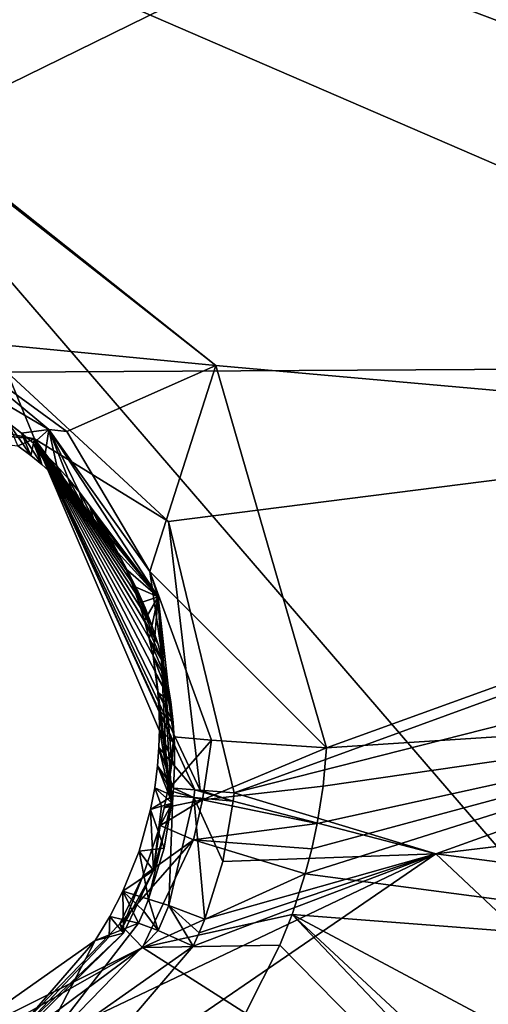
# Model space of a CAD drawing. Header units: millimetres. Extents: x -147 to 294, y -82 to 275.
# Tile 548 of 609: x 248.62 to 251.24, y 256.4 to 261.91. Entities that reach past the tile are written whole.
import ezdxf

# ---------------------------------------------------------------- set-up
doc = ezdxf.new("R2010")
doc.units = ezdxf.units.MM
doc.header["$LTSCALE"] = 67.506716
for name, color, linetype in [('1575', 7, 'CONTINUOUS'), ('1576', 7, 'CONTINUOUS'), ('1577', 7, 'CONTINUOUS'), ('1593', 7, 'CONTINUOUS'), ('1655', 7, 'CONTINUOUS'), ('1659', 7, 'CONTINUOUS'), ('1660', 7, 'CONTINUOUS'), ('1661', 7, 'CONTINUOUS'), ('1662', 7, 'CONTINUOUS'), ('2103', 7, 'CONTINUOUS'), ('2113', 7, 'CONTINUOUS'), ('2114', 7, 'CONTINUOUS'), ('2115', 7, 'CONTINUOUS'), ('2116', 7, 'CONTINUOUS'), ('2117', 7, 'CONTINUOUS'), ('2118', 7, 'CONTINUOUS'), ('2119', 7, 'CONTINUOUS'), ('2123', 7, 'CONTINUOUS'), ('2124', 7, 'CONTINUOUS'), ('2125', 7, 'CONTINUOUS'), ('2126', 7, 'CONTINUOUS'), ('2128', 7, 'CONTINUOUS'), ('2129', 7, 'CONTINUOUS'), ('2134', 7, 'CONTINUOUS'), ('3800', 7, 'CONTINUOUS'), ('498', 7, 'CONTINUOUS'), ('501', 7, 'CONTINUOUS'), ('871', 7, 'CONTINUOUS')]:
    doc.layers.add(name, color=color, linetype=linetype)

msp = doc.modelspace()

# ---------------------------------------------------------------- linework, layer by layer
at = {"layer": '1575', "linetype": 'CONTINUOUS'}
for points in [[(248.6859, 259.4705, -6.734), (248.6139, 259.5248, -6.726), (248.5612, 259.6517, -7.3671), (248.6859, 259.4705, -6.734)], [(248.6343, 259.5951, -7.3768), (248.6859, 259.4705, -6.734), (248.5612, 259.6517, -7.3671), (248.6343, 259.5951, -7.3768)], [(248.7468, 259.4204, -6.7406), (248.6859, 259.4705, -6.734), (248.6343, 259.5951, -7.3768), (248.7468, 259.4204, -6.7406)], [(248.7003, 259.5392, -7.3855), (248.7468, 259.4204, -6.7406), (248.6343, 259.5951, -7.3768), (248.7003, 259.5392, -7.3855)], [(248.8069, 259.367, -6.747), (248.7468, 259.4204, -6.7406), (248.7003, 259.5392, -7.3855), (248.8069, 259.367, -6.747)], [(248.7663, 259.4782, -7.3941), (248.8069, 259.367, -6.747), (248.7003, 259.5392, -7.3855), (248.7663, 259.4782, -7.3941)], [(248.8661, 259.31, -6.7531), (248.8069, 259.367, -6.747), (248.7663, 259.4782, -7.3941), (248.8661, 259.31, -6.7531)], [(248.8314, 259.4124, -7.4027), (248.8661, 259.31, -6.7531), (248.7663, 259.4782, -7.3941), (248.8314, 259.4124, -7.4027)], [(248.9243, 259.2492, -6.759), (248.8661, 259.31, -6.7531), (248.8314, 259.4124, -7.4027), (248.9243, 259.2492, -6.759)], [(248.8948, 259.3421, -7.411), (248.9243, 259.2492, -6.759), (248.8314, 259.4124, -7.4027), (248.8948, 259.3421, -7.411)], [(248.9815, 259.1845, -6.7646), (248.9243, 259.2492, -6.759), (248.8948, 259.3421, -7.411), (248.9815, 259.1845, -6.7646)], [(248.9564, 259.2672, -7.4191), (248.9815, 259.1845, -6.7646), (248.8948, 259.3421, -7.411), (248.9564, 259.2672, -7.4191)], [(249.037, 259.1161, -6.7699), (248.9815, 259.1845, -6.7646), (248.9564, 259.2672, -7.4191), (249.037, 259.1161, -6.7699)], [(249.0157, 259.1876, -7.4269), (249.037, 259.1161, -6.7699), (248.9564, 259.2672, -7.4191), (249.0157, 259.1876, -7.4269)], [(249.0907, 259.044, -6.7747), (249.037, 259.1161, -6.7699), (249.0157, 259.1876, -7.4269), (249.0907, 259.044, -6.7747)], [(249.1424, 258.968, -6.7792), (249.0907, 259.044, -6.7747), (249.0157, 259.1876, -7.4269), (249.1424, 258.968, -6.7792)], [(249.0717, 259.1044, -7.4342), (249.1424, 258.968, -6.7792), (249.0157, 259.1876, -7.4269), (249.0717, 259.1044, -7.4342)], [(249.1919, 258.8875, -6.7832), (249.1424, 258.968, -6.7792), (249.0717, 259.1044, -7.4342), (249.1919, 258.8875, -6.7832)], [(249.1238, 259.0182, -7.441), (249.1919, 258.8875, -6.7832), (249.0717, 259.1044, -7.4342), (249.1238, 259.0182, -7.441)], [(249.2392, 258.8025, -6.7868), (249.1919, 258.8875, -6.7832), (249.1238, 259.0182, -7.441), (249.2392, 258.8025, -6.7868)], [(249.1721, 258.929, -7.4473), (249.2392, 258.8025, -6.7868), (249.1238, 259.0182, -7.441), (249.1721, 258.929, -7.4473)], [(249.2838, 258.7129, -6.7899), (249.2392, 258.8025, -6.7868), (249.1721, 258.929, -7.4473), (249.2838, 258.7129, -6.7899)], [(249.2162, 258.837, -7.4531), (249.2838, 258.7129, -6.7899), (249.1721, 258.929, -7.4473), (249.2162, 258.837, -7.4531)], [(249.325, 258.6191, -6.7923), (249.2838, 258.7129, -6.7899), (249.2162, 258.837, -7.4531), (249.325, 258.6191, -6.7923)], [(249.256, 258.7425, -7.4582), (249.325, 258.6191, -6.7923), (249.2162, 258.837, -7.4531), (249.256, 258.7425, -7.4582)], [(249.3625, 258.5213, -6.7942), (249.325, 258.6191, -6.7923), (249.256, 258.7425, -7.4582), (249.3625, 258.5213, -6.7942)], [(249.2912, 258.646, -7.4628), (249.3625, 258.5213, -6.7942), (249.256, 258.7425, -7.4582), (249.2912, 258.646, -7.4628)], [(249.3959, 258.4195, -6.7953), (249.3625, 258.5213, -6.7942), (249.2912, 258.646, -7.4628), (249.3959, 258.4195, -6.7953)], [(249.3217, 258.5482, -7.4667), (249.3959, 258.4195, -6.7953), (249.2912, 258.646, -7.4628), (249.3217, 258.5482, -7.4667)], [(249.4249, 258.3143, -6.7957), (249.3959, 258.4195, -6.7953), (249.3217, 258.5482, -7.4667), (249.4249, 258.3143, -6.7957)], [(249.3476, 258.4492, -7.47), (249.4249, 258.3143, -6.7957), (249.3217, 258.5482, -7.4667), (249.3476, 258.4492, -7.47)], [(249.4491, 258.2057, -6.7954), (249.4249, 258.3143, -6.7957), (249.3476, 258.4492, -7.47), (249.4491, 258.2057, -6.7954)], [(249.3687, 258.3491, -7.4727), (249.4491, 258.2057, -6.7954), (249.3476, 258.4492, -7.47), (249.3687, 258.3491, -7.4727)], [(249.468, 258.094, -6.7942), (249.4491, 258.2057, -6.7954), (249.3687, 258.3491, -7.4727), (249.468, 258.094, -6.7942)], [(249.385, 258.2481, -7.4748), (249.468, 258.094, -6.7942), (249.3687, 258.3491, -7.4727), (249.385, 258.2481, -7.4748)], [(249.3963, 258.1463, -7.4762), (249.468, 258.094, -6.7942), (249.385, 258.2481, -7.4748), (249.3963, 258.1463, -7.4762)], [(249.4813, 257.9786, -6.7922), (249.468, 258.094, -6.7942), (249.3963, 258.1463, -7.4762), (249.4813, 257.9786, -6.7922)], [(249.4029, 258.0439, -7.477), (249.4813, 257.9786, -6.7922), (249.3963, 258.1463, -7.4762), (249.4029, 258.0439, -7.477)], [(249.4886, 257.8593, -6.7892), (249.4813, 257.9786, -6.7922), (249.4029, 258.0439, -7.477), (249.4886, 257.8593, -6.7892)], [(249.4046, 257.9411, -7.4771), (249.4886, 257.8593, -6.7892), (249.4029, 258.0439, -7.477), (249.4046, 257.9411, -7.4771)], [(249.4016, 257.8386, -7.4766), (249.4894, 257.7365, -6.7853), (249.4046, 257.9411, -7.4771), (249.4016, 257.8386, -7.4766)], [(249.4894, 257.7365, -6.7853), (249.4886, 257.8593, -6.7892), (249.4046, 257.9411, -7.4771), (249.4894, 257.7365, -6.7853)], [(249.3938, 257.737, -7.4755), (249.4834, 257.6111, -6.7803), (249.4016, 257.8386, -7.4766), (249.3938, 257.737, -7.4755)], [(249.4834, 257.6111, -6.7803), (249.4894, 257.7365, -6.7853), (249.4016, 257.8386, -7.4766), (249.4834, 257.6111, -6.7803)], [(249.4798, 257.5697, -6.7784), (249.4834, 257.6111, -6.7803), (249.3938, 257.737, -7.4755), (249.4798, 257.5697, -6.7784)]]:
    msp.add_3dface(points, dxfattribs=at)
at = {"layer": '1576', "linetype": 'CONTINUOUS'}
for points in [[(246.6046, 259.758, -6.2003), (248.7071, 259.5648, -6.4837), (246.5809, 259.9921, -6.094), (246.6046, 259.758, -6.2003)], [(246.5809, 259.9921, -6.094), (248.7071, 259.5648, -6.4837), (248.5546, 259.9359, -6.359), (246.5809, 259.9921, -6.094)], [(248.5546, 259.9359, -6.359), (248.7071, 259.5648, -6.4837), (249.4559, 259.1015, -6.478), (248.5546, 259.9359, -6.359)], [(248.6139, 259.5248, -6.726), (248.7071, 259.5648, -6.4837), (246.6046, 259.758, -6.2003), (248.6139, 259.5248, -6.726)], [(248.6139, 259.5248, -6.726), (248.6859, 259.4705, -6.734), (248.7071, 259.5648, -6.4837), (248.6139, 259.5248, -6.726)], [(248.6859, 259.4705, -6.734), (248.7468, 259.4204, -6.7406), (248.7071, 259.5648, -6.4837), (248.6859, 259.4705, -6.734)], [(248.7468, 259.4204, -6.7406), (248.8069, 259.367, -6.747), (248.7071, 259.5648, -6.4837), (248.7468, 259.4204, -6.7406)], [(248.8069, 259.367, -6.747), (248.8661, 259.31, -6.7531), (248.7071, 259.5648, -6.4837), (248.8069, 259.367, -6.747)], [(248.8661, 259.31, -6.7531), (248.9243, 259.2492, -6.759), (248.7071, 259.5648, -6.4837), (248.8661, 259.31, -6.7531)], [(248.9243, 259.2492, -6.759), (248.9815, 259.1845, -6.7646), (248.7071, 259.5648, -6.4837), (248.9243, 259.2492, -6.759)], [(248.9815, 259.1845, -6.7646), (249.037, 259.1161, -6.7699), (248.7071, 259.5648, -6.4837), (248.9815, 259.1845, -6.7646)], [(249.037, 259.1161, -6.7699), (249.0907, 259.044, -6.7747), (248.7071, 259.5648, -6.4837), (249.037, 259.1161, -6.7699)], [(249.0907, 259.044, -6.7747), (249.1424, 258.968, -6.7792), (248.7071, 259.5648, -6.4837), (249.0907, 259.044, -6.7747)], [(249.1424, 258.968, -6.7792), (249.1919, 258.8875, -6.7832), (248.7071, 259.5648, -6.4837), (249.1424, 258.968, -6.7792)], [(249.1919, 258.8875, -6.7832), (249.2392, 258.8025, -6.7868), (248.7071, 259.5648, -6.4837), (249.1919, 258.8875, -6.7832)], [(249.2392, 258.8025, -6.7868), (249.2838, 258.7129, -6.7899), (248.7071, 259.5648, -6.4837), (249.2392, 258.8025, -6.7868)], [(249.2838, 258.7129, -6.7899), (249.325, 258.6191, -6.7923), (248.7071, 259.5648, -6.4837), (249.2838, 258.7129, -6.7899)], [(249.325, 258.6191, -6.7923), (249.3625, 258.5213, -6.7942), (248.7071, 259.5648, -6.4837), (249.325, 258.6191, -6.7923)], [(249.3625, 258.5213, -6.7942), (249.3959, 258.4195, -6.7953), (248.7071, 259.5648, -6.4837), (249.3625, 258.5213, -6.7942)], [(249.3959, 258.4195, -6.7953), (249.4249, 258.3143, -6.7957), (248.7071, 259.5648, -6.4837), (249.3959, 258.4195, -6.7953)], [(249.4249, 258.3143, -6.7957), (249.4491, 258.2057, -6.7954), (248.7071, 259.5648, -6.4837), (249.4249, 258.3143, -6.7957)], [(249.4491, 258.2057, -6.7954), (249.468, 258.094, -6.7942), (248.7071, 259.5648, -6.4837), (249.4491, 258.2057, -6.7954)], [(249.468, 258.094, -6.7942), (249.4813, 257.9786, -6.7922), (248.7071, 259.5648, -6.4837), (249.468, 258.094, -6.7942)], [(249.4813, 257.9786, -6.7922), (249.4886, 257.8593, -6.7892), (248.7071, 259.5648, -6.4837), (249.4813, 257.9786, -6.7922)], [(249.4886, 257.8593, -6.7892), (249.4894, 257.7365, -6.7853), (248.7071, 259.5648, -6.4837), (249.4886, 257.8593, -6.7892)], [(248.7071, 259.5648, -6.4837), (249.4894, 257.7365, -6.7853), (249.6023, 257.6036, -6.5811), (248.7071, 259.5648, -6.4837)], [(248.7071, 259.5648, -6.4837), (249.6311, 257.6015, -6.5624), (249.4559, 259.1015, -6.478), (248.7071, 259.5648, -6.4837)], [(249.6311, 257.6015, -6.5624), (248.7071, 259.5648, -6.4837), (249.6023, 257.6036, -6.5811), (249.6311, 257.6015, -6.5624)], [(249.6311, 257.6015, -6.5624), (249.821, 257.5862, -6.5257), (249.4559, 259.1015, -6.478), (249.6311, 257.6015, -6.5624)], [(249.4894, 257.7365, -6.7853), (249.4834, 257.6111, -6.7803), (249.6023, 257.6036, -6.5811), (249.4894, 257.7365, -6.7853)]]:
    msp.add_3dface(points, dxfattribs=at)
at = {"layer": '1577', "linetype": 'CONTINUOUS'}
for points in [[(238.3255, 266.7913, -5.278), (248.5546, 259.9359, -6.359), (256.3827, 259.9812, -7.5037), (238.3255, 266.7913, -5.278)], [(239.2693, 266.7822, -5.3778), (238.3255, 266.7913, -5.278), (256.3827, 259.9812, -7.5037), (239.2693, 266.7822, -5.3778)], [(263.372, 263.6151, -8.6753), (239.2693, 266.7822, -5.3778), (256.3827, 259.9812, -7.5037), (263.372, 263.6151, -8.6753)], [(248.5546, 259.9359, -6.359), (249.4559, 259.1015, -6.478), (256.3827, 259.9812, -7.5037), (248.5546, 259.9359, -6.359)], [(249.4559, 259.1015, -6.478), (249.821, 257.5862, -6.5257), (256.3827, 259.9812, -7.5037), (249.4559, 259.1015, -6.478)]]:
    msp.add_3dface(points, dxfattribs=at)
at = {"layer": '1593', "linetype": 'CONTINUOUS'}
for points in [[(252.9842, 258.0082, -9.3068), (254.4395, 256.5752, -9.5397), (250.2187, 257.1338, -8.9054), (252.9842, 258.0082, -9.3068)], [(254.4395, 256.5752, -9.5397), (250.1452, 256.9063, -8.8959), (250.2187, 257.1338, -8.9054), (254.4395, 256.5752, -9.5397)], [(250.1452, 256.9063, -8.8959), (256.8515, 249.8367, -10.1727), (250.0771, 256.7341, -8.8871), (250.1452, 256.9063, -8.8959)], [(256.8515, 249.8367, -10.1727), (250.1452, 256.9063, -8.8959), (257.6261, 249.9563, -10.3043), (256.8515, 249.8367, -10.1727)], [(255.328, 254.1385, -9.7346), (250.1452, 256.9063, -8.8959), (254.4395, 256.5752, -9.5397), (255.328, 254.1385, -9.7346)], [(250.1452, 256.9063, -8.8959), (255.328, 254.1385, -9.7346), (257.6261, 249.9563, -10.3043), (250.1452, 256.9063, -8.8959)], [(250.0771, 256.7341, -8.8871), (256.8515, 249.8367, -10.1727), (249.8843, 256.3539, -8.8624), (250.0771, 256.7341, -8.8871)]]:
    msp.add_3dface(points, dxfattribs=at)
at = {"layer": '1655', "linetype": 'CONTINUOUS'}
for points in [[(256.9154, 259.3882, -7.584), (250.9478, 257.2442, -6.6859), (256.2568, 257.8882, -7.4836), (256.9154, 259.3882, -7.584)], [(256.2568, 257.8882, -7.4836), (250.9478, 257.2442, -6.6859), (255.5892, 256.6393, -7.3914), (256.2568, 257.8882, -7.4836)], [(238.6112, 251.3668, -5.2036), (255.3359, 253.1219, -7.4361), (250.9478, 257.2442, -6.6859), (238.6112, 251.3668, -5.2036)], [(238.6112, 251.3668, -5.2036), (250.9478, 257.2442, -6.6859), (248.7419, 255.7326, -6.3852), (238.6112, 251.3668, -5.2036)], [(248.7419, 255.7326, -6.3852), (250.9478, 257.2442, -6.6859), (249.5933, 256.7291, -6.4959), (248.7419, 255.7326, -6.3852)], [(249.5933, 256.7291, -6.4959), (250.9478, 257.2442, -6.6859), (249.6271, 256.8045, -6.5003), (249.5933, 256.7291, -6.4959)], [(249.6271, 256.8045, -6.5003), (250.9478, 257.2442, -6.6859), (249.6584, 256.8808, -6.5044), (249.6271, 256.8045, -6.5003)], [(250.9478, 257.2442, -6.6859), (255.3359, 253.1219, -7.4361), (255.5892, 256.6393, -7.3914), (250.9478, 257.2442, -6.6859)]]:
    msp.add_3dface(points, dxfattribs=at)
at = {"layer": '1659', "linetype": 'CONTINUOUS'}
for points in [[(256.3827, 259.9812, -7.5037), (249.821, 257.5862, -6.5257), (256.9154, 259.3882, -7.584), (256.3827, 259.9812, -7.5037)], [(249.821, 257.5862, -6.5257), (250.9478, 257.2442, -6.6859), (256.9154, 259.3882, -7.584), (249.821, 257.5862, -6.5257)], [(249.8167, 257.5393, -6.5251), (250.9478, 257.2442, -6.6859), (249.821, 257.5862, -6.5257), (249.8167, 257.5393, -6.5251)], [(249.7593, 257.2022, -6.5175), (250.9478, 257.2442, -6.6859), (249.8167, 257.5393, -6.5251), (249.7593, 257.2022, -6.5175)], [(249.6584, 256.8808, -6.5044), (250.9478, 257.2442, -6.6859), (249.7593, 257.2022, -6.5175), (249.6584, 256.8808, -6.5044)]]:
    msp.add_3dface(points, dxfattribs=at)
at = {"layer": '1660', "linetype": 'CONTINUOUS'}
for points in [[(249.4566, 256.9569, -6.5591), (249.4798, 257.5697, -6.7784), (249.3441, 256.9916, -6.7413), (249.4566, 256.9569, -6.5591)], [(249.3441, 256.9916, -6.7413), (249.4798, 257.5697, -6.7784), (249.4314, 257.2764, -6.7623), (249.3441, 256.9916, -6.7413)], [(249.4798, 257.5697, -6.7784), (249.4566, 256.9569, -6.5591), (249.5965, 257.5606, -6.582), (249.4798, 257.5697, -6.7784)], [(249.4566, 256.9569, -6.5591), (249.6584, 256.8808, -6.5044), (249.5965, 257.5606, -6.582), (249.4566, 256.9569, -6.5591)], [(249.6584, 256.8808, -6.5044), (249.7593, 257.2022, -6.5175), (249.5965, 257.5606, -6.582), (249.6584, 256.8808, -6.5044)], [(249.7593, 257.2022, -6.5175), (249.8167, 257.5393, -6.5251), (249.5965, 257.5606, -6.582), (249.7593, 257.2022, -6.5175)]]:
    msp.add_3dface(points, dxfattribs=at)
at = {"layer": '1661', "linetype": 'CONTINUOUS'}
for points in [[(249.398, 256.8175, -6.5505), (249.3441, 256.9916, -6.7413), (249.3169, 256.9245, -6.7354), (249.398, 256.8175, -6.5505)], [(249.4566, 256.9569, -6.5591), (249.3441, 256.9916, -6.7413), (249.398, 256.8175, -6.5505), (249.4566, 256.9569, -6.5591)], [(249.5933, 256.7291, -6.4959), (249.4566, 256.9569, -6.5591), (249.398, 256.8175, -6.5505), (249.5933, 256.7291, -6.4959)], [(249.5933, 256.7291, -6.4959), (249.6271, 256.8045, -6.5003), (249.4566, 256.9569, -6.5591), (249.5933, 256.7291, -6.4959)], [(249.6271, 256.8045, -6.5003), (249.6584, 256.8808, -6.5044), (249.4566, 256.9569, -6.5591), (249.6271, 256.8045, -6.5003)], [(249.2878, 256.8584, -6.7295), (249.398, 256.8175, -6.5505), (249.3169, 256.9245, -6.7354), (249.2878, 256.8584, -6.7295)]]:
    msp.add_3dface(points, dxfattribs=at)
at = {"layer": '1662', "linetype": 'CONTINUOUS'}
for points in [[(249.398, 256.8175, -6.5505), (249.2878, 256.8584, -6.7295), (248.7052, 256.1042, -6.6272), (249.398, 256.8175, -6.5505)], [(249.5933, 256.7291, -6.4959), (249.398, 256.8175, -6.5505), (248.7052, 256.1042, -6.6272), (249.5933, 256.7291, -6.4959)], [(248.7419, 255.7326, -6.3852), (249.5933, 256.7291, -6.4959), (248.7052, 256.1042, -6.6272), (248.7419, 255.7326, -6.3852)]]:
    msp.add_3dface(points, dxfattribs=at)
at = {"layer": '2103', "linetype": 'CONTINUOUS'}
for points in [[(244.626, 263.978, -8.2217), (251.4349, 263.2605, -9.1289), (254.9545, 259.5078, -9.608), (244.626, 263.978, -8.2217)], [(248.3976, 261.0246, -8.6698), (244.626, 263.978, -8.2217), (249.72, 259.9734, -8.8429), (248.3976, 261.0246, -8.6698)], [(249.72, 259.9734, -8.8429), (244.626, 263.978, -8.2217), (254.9545, 259.5078, -9.608), (249.72, 259.9734, -8.8429)], [(250.3383, 257.8381, -8.9214), (249.72, 259.9734, -8.8429), (254.9545, 259.5078, -9.608), (250.3383, 257.8381, -8.9214)]]:
    msp.add_3dface(points, dxfattribs=at)
at = {"layer": '2113', "linetype": 'CONTINUOUS'}
for points in [[(249.1841, 256.8548, -7.69), (249.3097, 256.7223, -8.4608), (248.4038, 256.0487, -7.4983), (249.1841, 256.8548, -7.69)], [(249.8843, 256.3539, -8.8624), (247.2633, 255.5571, -8.1378), (249.3097, 256.7223, -8.4608), (249.8843, 256.3539, -8.8624)], [(247.2633, 255.5571, -8.1378), (247.3734, 255.7552, -7.3159), (249.3097, 256.7223, -8.4608), (247.2633, 255.5571, -8.1378)], [(249.3097, 256.7223, -8.4608), (247.3734, 255.7552, -7.3159), (248.4038, 256.0487, -7.4983), (249.3097, 256.7223, -8.4608)]]:
    msp.add_3dface(points, dxfattribs=at)
at = {"layer": '2114', "linetype": 'CONTINUOUS'}
for points in [[(249.4077, 257.4036, -7.7773), (249.5951, 257.3232, -8.5304), (249.3125, 257.1207, -7.735), (249.4077, 257.4036, -7.7773)], [(249.3097, 256.7223, -8.4608), (249.1841, 256.8548, -7.69), (249.5951, 257.3232, -8.5304), (249.3097, 256.7223, -8.4608)], [(249.5951, 257.3232, -8.5304), (249.1841, 256.8548, -7.69), (249.3125, 257.1207, -7.735), (249.5951, 257.3232, -8.5304)], [(250.2187, 257.1338, -8.9054), (249.3097, 256.7223, -8.4608), (249.5951, 257.3232, -8.5304), (250.2187, 257.1338, -8.9054)], [(250.2187, 257.1338, -8.9054), (250.1452, 256.9063, -8.8959), (249.3097, 256.7223, -8.4608), (250.2187, 257.1338, -8.9054)], [(250.1452, 256.9063, -8.8959), (250.0771, 256.7341, -8.8871), (249.3097, 256.7223, -8.4608), (250.1452, 256.9063, -8.8959)], [(250.0771, 256.7341, -8.8871), (249.8843, 256.3539, -8.8624), (249.3097, 256.7223, -8.4608), (250.0771, 256.7341, -8.8871)]]:
    msp.add_3dface(points, dxfattribs=at)
at = {"layer": '2115', "linetype": 'CONTINUOUS'}
for points in [[(249.4514, 257.6012, -7.8038), (249.6445, 257.5459, -8.5335), (249.4316, 257.5021, -7.7908), (249.4514, 257.6012, -7.8038)], [(249.5951, 257.3232, -8.5304), (249.4077, 257.4036, -7.7773), (249.6445, 257.5459, -8.5335), (249.5951, 257.3232, -8.5304)], [(249.6445, 257.5459, -8.5335), (249.4077, 257.4036, -7.7773), (249.4316, 257.5021, -7.7908), (249.6445, 257.5459, -8.5335)], [(250.2852, 257.4143, -8.9142), (249.5951, 257.3232, -8.5304), (249.6445, 257.5459, -8.5335), (250.2852, 257.4143, -8.9142)], [(250.255, 257.2733, -8.9102), (249.5951, 257.3232, -8.5304), (250.2852, 257.4143, -8.9142), (250.255, 257.2733, -8.9102)], [(250.2187, 257.1338, -8.9054), (249.5951, 257.3232, -8.5304), (250.255, 257.2733, -8.9102), (250.2187, 257.1338, -8.9054)]]:
    msp.add_3dface(points, dxfattribs=at)
at = {"layer": '2116', "linetype": 'CONTINUOUS'}
for points in [[(252.9842, 258.0082, -9.3068), (250.3383, 257.8381, -8.9214), (254.9545, 259.5078, -9.608), (252.9842, 258.0082, -9.3068)], [(252.9842, 258.0082, -9.3068), (250.2187, 257.1338, -8.9054), (250.255, 257.2733, -8.9102), (252.9842, 258.0082, -9.3068)], [(252.9842, 258.0082, -9.3068), (250.255, 257.2733, -8.9102), (250.2852, 257.4143, -8.9142), (252.9842, 258.0082, -9.3068)], [(252.9842, 258.0082, -9.3068), (250.2852, 257.4143, -8.9142), (250.3183, 257.6229, -8.9187), (252.9842, 258.0082, -9.3068)], [(250.3383, 257.8381, -8.9214), (252.9842, 258.0082, -9.3068), (250.3183, 257.6229, -8.9187), (250.3383, 257.8381, -8.9214)]]:
    msp.add_3dface(points, dxfattribs=at)
at = {"layer": '2117', "linetype": 'CONTINUOUS'}
for points in [[(249.6957, 257.8802, -8.5514), (249.4514, 257.6012, -7.8038), (249.4853, 257.8992, -7.8394), (249.6957, 257.8802, -8.5514)], [(249.4853, 257.8992, -7.8394), (249.4514, 257.6012, -7.8038), (249.473, 257.7496, -7.8222), (249.4853, 257.8992, -7.8394)], [(249.6445, 257.5459, -8.5335), (249.4514, 257.6012, -7.8038), (249.6957, 257.8802, -8.5514), (249.6445, 257.5459, -8.5335)], [(250.3383, 257.8381, -8.9214), (249.6445, 257.5459, -8.5335), (249.6957, 257.8802, -8.5514), (250.3383, 257.8381, -8.9214)], [(249.6445, 257.5459, -8.5335), (250.3383, 257.8381, -8.9214), (250.3183, 257.6229, -8.9187), (249.6445, 257.5459, -8.5335)], [(250.2852, 257.4143, -8.9142), (249.6445, 257.5459, -8.5335), (250.3183, 257.6229, -8.9187), (250.2852, 257.4143, -8.9142)]]:
    msp.add_3dface(points, dxfattribs=at)
at = {"layer": '2118', "linetype": 'CONTINUOUS'}
for points in [[(248.3976, 261.0246, -8.6698), (249.72, 259.9734, -8.8429), (248.1768, 260.1228, -7.88), (248.3976, 261.0246, -8.6698)], [(248.1768, 260.1228, -7.88), (249.72, 259.9734, -8.8429), (248.8877, 259.6042, -7.9298), (248.1768, 260.1228, -7.88)], [(248.8877, 259.6042, -7.9298), (249.72, 259.9734, -8.8429), (249.3515, 258.8231, -7.9154), (248.8877, 259.6042, -7.9298)], [(249.72, 259.9734, -8.8429), (250.3383, 257.8381, -8.9214), (249.3515, 258.8231, -7.9154), (249.72, 259.9734, -8.8429)], [(250.3383, 257.8381, -8.9214), (249.6957, 257.8802, -8.5514), (249.3515, 258.8231, -7.9154), (250.3383, 257.8381, -8.9214)], [(249.6957, 257.8802, -8.5514), (249.4853, 257.8992, -7.8394), (249.3515, 258.8231, -7.9154), (249.6957, 257.8802, -8.5514)]]:
    msp.add_3dface(points, dxfattribs=at)
at = {"layer": '2119', "linetype": 'CONTINUOUS'}
for points in [[(248.0649, 260.0408, -7.3023), (248.1768, 260.1228, -7.88), (248.7869, 259.6155, -7.3979), (248.0649, 260.0408, -7.3023)], [(248.1768, 260.1228, -7.88), (248.8877, 259.6042, -7.9298), (248.7869, 259.6155, -7.3979), (248.1768, 260.1228, -7.88)], [(248.8877, 259.6042, -7.9298), (249.3515, 258.8231, -7.9154), (248.7869, 259.6155, -7.3979), (248.8877, 259.6042, -7.9298)], [(248.7869, 259.6155, -7.3979), (249.3515, 258.8231, -7.9154), (249.3982, 258.6806, -7.4778), (248.7869, 259.6155, -7.3979)], [(249.3515, 258.8231, -7.9154), (249.4853, 257.8992, -7.8394), (249.3982, 258.6806, -7.4778), (249.3515, 258.8231, -7.9154)], [(249.473, 257.7496, -7.8222), (249.4514, 257.6012, -7.8038), (249.3982, 258.6806, -7.4778), (249.473, 257.7496, -7.8222)], [(249.3982, 258.6806, -7.4778), (249.4514, 257.6012, -7.8038), (249.4763, 257.5278, -7.4871), (249.3982, 258.6806, -7.4778)], [(249.4853, 257.8992, -7.8394), (249.473, 257.7496, -7.8222), (249.3982, 258.6806, -7.4778), (249.4853, 257.8992, -7.8394)]]:
    msp.add_3dface(points, dxfattribs=at)
at = {"layer": '2123', "linetype": 'CONTINUOUS'}
for points in [[(249.1841, 256.8548, -7.69), (248.4038, 256.0487, -7.4983), (249.2035, 256.8012, -7.4508), (249.1841, 256.8548, -7.69)], [(249.1939, 256.8283, -7.5709), (249.1841, 256.8548, -7.69), (249.2035, 256.8012, -7.4508), (249.1939, 256.8283, -7.5709)], [(249.2035, 256.8012, -7.4508), (248.4038, 256.0487, -7.4983), (248.3818, 255.9961, -7.3424), (249.2035, 256.8012, -7.4508)]]:
    msp.add_3dface(points, dxfattribs=at)
at = {"layer": '2124', "linetype": 'CONTINUOUS'}
for points in [[(249.4514, 257.6012, -7.8038), (249.4316, 257.5021, -7.7908), (249.4763, 257.5278, -7.4871), (249.4514, 257.6012, -7.8038)], [(249.4763, 257.5278, -7.4871), (249.4077, 257.4036, -7.7773), (249.3708, 257.1516, -7.473), (249.4763, 257.5278, -7.4871)], [(249.4316, 257.5021, -7.7908), (249.4077, 257.4036, -7.7773), (249.4763, 257.5278, -7.4871), (249.4316, 257.5021, -7.7908)], [(249.4077, 257.4036, -7.7773), (249.3125, 257.1207, -7.735), (249.3708, 257.1516, -7.473), (249.4077, 257.4036, -7.7773)], [(249.3125, 257.1207, -7.735), (249.1841, 256.8548, -7.69), (249.1939, 256.8283, -7.5709), (249.3125, 257.1207, -7.735)], [(249.3125, 257.1207, -7.735), (249.1939, 256.8283, -7.5709), (249.3708, 257.1516, -7.473), (249.3125, 257.1207, -7.735)], [(249.1939, 256.8283, -7.5709), (249.2035, 256.8012, -7.4508), (249.3708, 257.1516, -7.473), (249.1939, 256.8283, -7.5709)]]:
    msp.add_3dface(points, dxfattribs=at)
at = {"layer": '2125', "linetype": 'CONTINUOUS'}
for points in [[(249.3551, 257.4934, -7.4703), (249.3708, 257.1516, -7.473), (249.2904, 257.2596, -7.4616), (249.3551, 257.4934, -7.4703)], [(249.4157, 257.5105, -7.4787), (249.3708, 257.1516, -7.473), (249.3551, 257.4934, -7.4703), (249.4157, 257.5105, -7.4787)], [(249.4763, 257.5278, -7.4871), (249.3708, 257.1516, -7.473), (249.4157, 257.5105, -7.4787), (249.4763, 257.5278, -7.4871)], [(249.2904, 257.2596, -7.4616), (249.3708, 257.1516, -7.473), (249.2002, 257.0358, -7.4495), (249.2904, 257.2596, -7.4616)], [(249.3708, 257.1516, -7.473), (249.2035, 256.8012, -7.4508), (249.2002, 257.0358, -7.4495), (249.3708, 257.1516, -7.473)], [(249.2002, 257.0358, -7.4495), (249.2035, 256.8012, -7.4508), (249.1279, 256.8955, -7.4399), (249.2002, 257.0358, -7.4495)], [(249.0448, 256.76, -7.4289), (249.1279, 256.8955, -7.4399), (249.1241, 256.7805, -7.4399), (249.0448, 256.76, -7.4289)], [(249.1279, 256.8955, -7.4399), (249.2035, 256.8012, -7.4508), (249.1241, 256.7805, -7.4399), (249.1279, 256.8955, -7.4399)]]:
    msp.add_3dface(points, dxfattribs=at)
at = {"layer": '2126', "linetype": 'CONTINUOUS'}
for points in [[(248.6343, 259.5951, -7.3768), (248.5612, 259.6517, -7.3671), (248.0649, 260.0408, -7.3023), (248.6343, 259.5951, -7.3768)], [(248.6343, 259.5951, -7.3768), (248.0649, 260.0408, -7.3023), (248.7869, 259.6155, -7.3979), (248.6343, 259.5951, -7.3768)], [(248.7003, 259.5392, -7.3855), (248.6343, 259.5951, -7.3768), (248.7869, 259.6155, -7.3979), (248.7003, 259.5392, -7.3855)], [(248.7663, 259.4782, -7.3941), (248.7003, 259.5392, -7.3855), (248.7869, 259.6155, -7.3979), (248.7663, 259.4782, -7.3941)], [(248.8314, 259.4124, -7.4027), (248.7663, 259.4782, -7.3941), (248.7869, 259.6155, -7.3979), (248.8314, 259.4124, -7.4027)], [(248.9564, 259.2672, -7.4191), (248.8948, 259.3421, -7.411), (248.7869, 259.6155, -7.3979), (248.9564, 259.2672, -7.4191)], [(248.9564, 259.2672, -7.4191), (248.7869, 259.6155, -7.3979), (249.3982, 258.6806, -7.4778), (248.9564, 259.2672, -7.4191)], [(248.8948, 259.3421, -7.411), (248.8314, 259.4124, -7.4027), (248.7869, 259.6155, -7.3979), (248.8948, 259.3421, -7.411)], [(249.0157, 259.1876, -7.4269), (248.9564, 259.2672, -7.4191), (249.3982, 258.6806, -7.4778), (249.0157, 259.1876, -7.4269)], [(249.0717, 259.1044, -7.4342), (249.0157, 259.1876, -7.4269), (249.3982, 258.6806, -7.4778), (249.0717, 259.1044, -7.4342)], [(249.1238, 259.0182, -7.441), (249.0717, 259.1044, -7.4342), (249.3982, 258.6806, -7.4778), (249.1238, 259.0182, -7.441)], [(249.1721, 258.929, -7.4473), (249.1238, 259.0182, -7.441), (249.3982, 258.6806, -7.4778), (249.1721, 258.929, -7.4473)], [(249.2162, 258.837, -7.4531), (249.1721, 258.929, -7.4473), (249.3982, 258.6806, -7.4778), (249.2162, 258.837, -7.4531)], [(249.256, 258.7425, -7.4582), (249.2162, 258.837, -7.4531), (249.3982, 258.6806, -7.4778), (249.256, 258.7425, -7.4582)], [(249.2912, 258.646, -7.4628), (249.256, 258.7425, -7.4582), (249.3982, 258.6806, -7.4778), (249.2912, 258.646, -7.4628)], [(249.3217, 258.5482, -7.4667), (249.2912, 258.646, -7.4628), (249.3982, 258.6806, -7.4778), (249.3217, 258.5482, -7.4667)], [(249.3476, 258.4492, -7.47), (249.3217, 258.5482, -7.4667), (249.3982, 258.6806, -7.4778), (249.3476, 258.4492, -7.47)], [(249.3687, 258.3491, -7.4727), (249.3476, 258.4492, -7.47), (249.3982, 258.6806, -7.4778), (249.3687, 258.3491, -7.4727)], [(249.3687, 258.3491, -7.4727), (249.3982, 258.6806, -7.4778), (249.4763, 257.5278, -7.4871), (249.3687, 258.3491, -7.4727)], [(249.385, 258.2481, -7.4748), (249.3687, 258.3491, -7.4727), (249.4763, 257.5278, -7.4871), (249.385, 258.2481, -7.4748)], [(249.3963, 258.1463, -7.4762), (249.385, 258.2481, -7.4748), (249.4763, 257.5278, -7.4871), (249.3963, 258.1463, -7.4762)], [(249.4029, 258.0439, -7.477), (249.3963, 258.1463, -7.4762), (249.4763, 257.5278, -7.4871), (249.4029, 258.0439, -7.477)], [(249.4046, 257.9411, -7.4771), (249.4029, 258.0439, -7.477), (249.4763, 257.5278, -7.4871), (249.4046, 257.9411, -7.4771)], [(249.4016, 257.8386, -7.4766), (249.4046, 257.9411, -7.4771), (249.4763, 257.5278, -7.4871), (249.4016, 257.8386, -7.4766)], [(249.3938, 257.737, -7.4755), (249.4016, 257.8386, -7.4766), (249.4763, 257.5278, -7.4871), (249.3938, 257.737, -7.4755)], [(249.3938, 257.737, -7.4755), (249.4763, 257.5278, -7.4871), (249.3779, 257.6146, -7.4733), (249.3938, 257.737, -7.4755)], [(249.4157, 257.5105, -7.4787), (249.3551, 257.4934, -7.4703), (249.3779, 257.6146, -7.4733), (249.4157, 257.5105, -7.4787)], [(249.4763, 257.5278, -7.4871), (249.4157, 257.5105, -7.4787), (249.3779, 257.6146, -7.4733), (249.4763, 257.5278, -7.4871)]]:
    msp.add_3dface(points, dxfattribs=at)
at = {"layer": '2128', "linetype": 'CONTINUOUS'}
for points in [[(249.2035, 256.8012, -7.4508), (248.3818, 255.9961, -7.3424), (249.1241, 256.7805, -7.4399), (249.2035, 256.8012, -7.4508)], [(248.3818, 255.9961, -7.3424), (249.0448, 256.76, -7.4289), (249.1241, 256.7805, -7.4399), (248.3818, 255.9961, -7.3424)], [(249.0448, 256.76, -7.4289), (248.3818, 255.9961, -7.3424), (247.8276, 255.9026, -7.2674), (249.0448, 256.76, -7.4289)]]:
    msp.add_3dface(points, dxfattribs=at)
at = {"layer": '2129', "linetype": 'CONTINUOUS'}
for points in [[(249.2878, 256.8584, -6.7295), (249.2002, 257.0358, -7.4495), (249.1279, 256.8955, -7.4399), (249.2878, 256.8584, -6.7295)], [(249.2878, 256.8584, -6.7295), (249.1279, 256.8955, -7.4399), (249.0448, 256.76, -7.4289), (249.2878, 256.8584, -6.7295)], [(248.7052, 256.1042, -6.6272), (249.2878, 256.8584, -6.7295), (249.0448, 256.76, -7.4289), (248.7052, 256.1042, -6.6272)], [(248.7052, 256.1042, -6.6272), (249.0448, 256.76, -7.4289), (247.8276, 255.9026, -7.2674), (248.7052, 256.1042, -6.6272)]]:
    msp.add_3dface(points, dxfattribs=at)
at = {"layer": '2134', "linetype": 'CONTINUOUS'}
for points in [[(249.4798, 257.5697, -6.7784), (249.3938, 257.737, -7.4755), (249.3779, 257.6146, -7.4733), (249.4798, 257.5697, -6.7784)], [(249.3551, 257.4934, -7.4703), (249.4798, 257.5697, -6.7784), (249.3779, 257.6146, -7.4733), (249.3551, 257.4934, -7.4703)], [(249.4314, 257.2764, -6.7623), (249.4798, 257.5697, -6.7784), (249.3551, 257.4934, -7.4703), (249.4314, 257.2764, -6.7623)], [(249.4314, 257.2764, -6.7623), (249.3551, 257.4934, -7.4703), (249.2904, 257.2596, -7.4616), (249.4314, 257.2764, -6.7623)], [(249.3441, 256.9916, -6.7413), (249.4314, 257.2764, -6.7623), (249.2904, 257.2596, -7.4616), (249.3441, 256.9916, -6.7413)], [(249.3441, 256.9916, -6.7413), (249.2904, 257.2596, -7.4616), (249.2002, 257.0358, -7.4495), (249.3441, 256.9916, -6.7413)], [(249.3169, 256.9245, -6.7354), (249.3441, 256.9916, -6.7413), (249.2002, 257.0358, -7.4495), (249.3169, 256.9245, -6.7354)], [(249.2878, 256.8584, -6.7295), (249.3169, 256.9245, -6.7354), (249.2002, 257.0358, -7.4495), (249.2878, 256.8584, -6.7295)]]:
    msp.add_3dface(points, dxfattribs=at)
at = {"layer": '3800', "linetype": 'CONTINUOUS'}
for points in [[(249.4834, 257.6111, -6.7803), (249.4798, 257.5697, -6.7784), (249.5965, 257.5606, -6.582), (249.4834, 257.6111, -6.7803)], [(249.6023, 257.6036, -6.5811), (249.4834, 257.6111, -6.7803), (249.5965, 257.5606, -6.582), (249.6023, 257.6036, -6.5811)], [(249.8167, 257.5393, -6.5251), (249.6023, 257.6036, -6.5811), (249.5965, 257.5606, -6.582), (249.8167, 257.5393, -6.5251)], [(249.6311, 257.6015, -6.5624), (249.6023, 257.6036, -6.5811), (249.8167, 257.5393, -6.5251), (249.6311, 257.6015, -6.5624)], [(249.6311, 257.6015, -6.5624), (249.8167, 257.5393, -6.5251), (249.821, 257.5862, -6.5257), (249.6311, 257.6015, -6.5624)]]:
    msp.add_3dface(points, dxfattribs=at)
at = {"layer": '498', "linetype": 'CONTINUOUS'}
for points in [[(255.3216, 264.8614, -27.0819), (257.1154, 250.5133, -32.7984), (247.9032, 261.2226, -28.2476), (255.3216, 264.8614, -27.0819)], [(257.1154, 250.5133, -32.7984), (234.0898, 247.0812, -32.4551), (247.9032, 261.2226, -28.2476), (257.1154, 250.5133, -32.7984)]]:
    msp.add_3dface(points, dxfattribs=at)
at = {"layer": '501', "linetype": 'CONTINUOUS'}
msp.add_3dface([(237.2134, 273.7486, -21.5279), (255.3216, 264.8614, -27.0819), (247.9032, 261.2226, -28.2476), (237.2134, 273.7486, -21.5279)], dxfattribs=at)
at = {"layer": '871', "linetype": 'CONTINUOUS'}
for points in [[(258.8022, 266.5478, -23.8286), (235.3829, 271.5451, -20.1748), (248.3345, 241.4576, -34.1554), (258.8022, 266.5478, -23.8286)], [(277.3847, 252.8882, -29.0322), (258.8022, 266.5478, -23.8286), (248.3345, 241.4576, -34.1554), (277.3847, 252.8882, -29.0322)]]:
    msp.add_3dface(points, dxfattribs=at)

doc.saveas('drawing.dxf')
